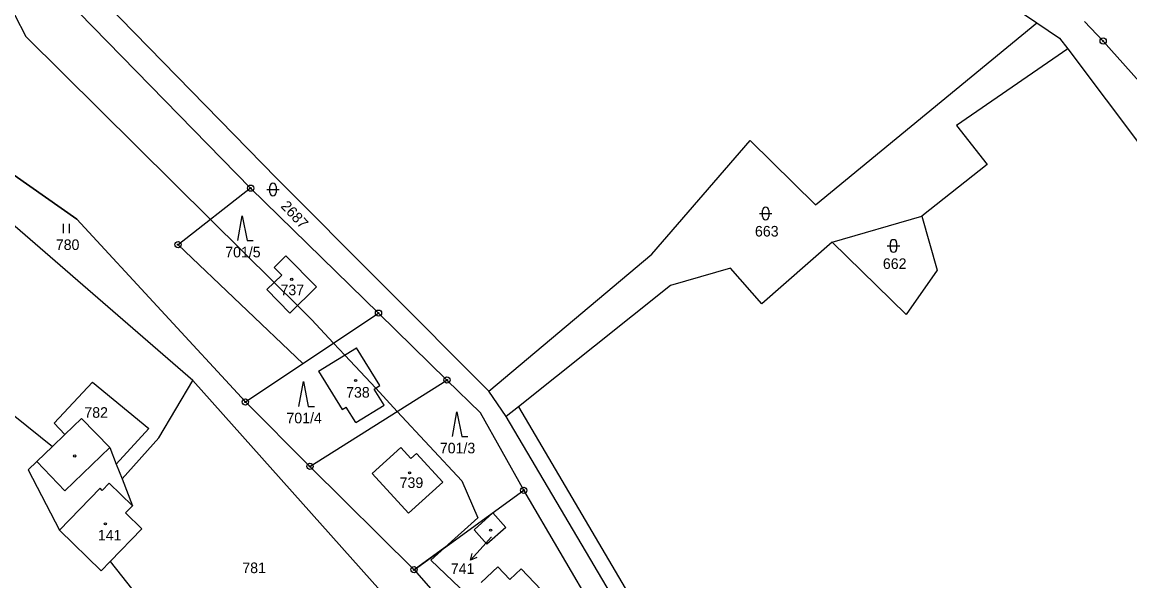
# Model space of a CAD drawing. Extents: x -439246 to -433691, y -1130252 to -1121148.
# Drawn here: x -437596.8 to -437418.7, y -1124590.9 to -1124501.1 of the extents above; entities that cross this region are included whole.
import ezdxf

# ---------------------------------------------------------------- set-up
doc = ezdxf.new("R2010")
doc.units = 0
for name, color, linetype in [('Vrstva 1', 7, 'Continuous'), ('Vrstva 16', 7, 'Continuous'), ('Vrstva 18', 7, 'Continuous'), ('Vrstva 19', 7, 'Continuous'), ('Vrstva 24', 7, 'Continuous'), ('Vrstva 25', 7, 'Continuous'), ('Vrstva 3', 7, 'Continuous'), ('Vrstva 37', 7, 'Continuous'), ('Vrstva 4', 7, 'Continuous'), ('Vrstva 52', 7, 'Continuous')]:
    doc.layers.add(name, color=color, linetype=linetype)

msp = doc.modelspace()

# ---------------------------------------------------------------- linework, layer by layer
at = {"layer": 'Vrstva 1'}
for points in [[(-437493.21, -1124461.17), (-437433.64, -1124501.23)], [(-437569.35, -1124558.74), (-437647.41, -1124491.06)], [(-437647.41, -1124491.06), (-437588, -1124532.8)], [(-437560.05, -1124527.82), (-437592.29, -1124494.83)], [(-437587.89, -1124493.44), (-437555.86, -1124526.22)], [(-437469.22, -1124530.52), (-437433.64, -1124501.23)], [(-437433.64, -1124501.23), (-437429.96, -1124503.7)], [(-437425.98, -1124501.04), (-437422.96, -1124504.18)], [(-437429.96, -1124503.7), (-437428.65, -1124505.44)], [(-437428.65, -1124505.44), (-437446.54, -1124517.74)], [(-437428.65, -1124505.44), (-437372.85, -1124579.64)], [(-437422.96, -1124504.18), (-437414.88, -1124513.24)], [(-437446.54, -1124517.74), (-437441.63, -1124524.02)], [(-437495.53, -1124538.4), (-437479.74, -1124520.14)], [(-437479.74, -1124520.14), (-437469.22, -1124530.52)], [(-437441.63, -1124524.02), (-437452.1, -1124532.32)], [(-437555.86, -1124526.22), (-437521.77, -1124560.43)], [(-437560.05, -1124527.82), (-437571.71, -1124536.9)], [(-437539.49, -1124547.9), (-437560.05, -1124527.82)], [(-437466.55, -1124536.48), (-437452.1, -1124532.32)], [(-437452.1, -1124532.32), (-437449.66, -1124541.02)], [(-437588, -1124532.8), (-437560.89, -1124562.18)], [(-437571.71, -1124536.9), (-437551.64, -1124556)], [(-437466.55, -1124536.48), (-437477.83, -1124546.42)], [(-437454.64, -1124548.12), (-437466.55, -1124536.48)], [(-437554.38, -1124538.69), (-437556.26, -1124540.55)], [(-437549.46, -1124543.68), (-437554.38, -1124538.69)], [(-437521.77, -1124560.43), (-437495.53, -1124538.4)], [(-437556.26, -1124540.55), (-437555.04, -1124541.8)], [(-437482.86, -1124540.7), (-437492.54, -1124543.48)], [(-437477.83, -1124546.42), (-437482.86, -1124540.7)], [(-437449.66, -1124541.02), (-437454.64, -1124548.12)], [(-437555.04, -1124541.8), (-437557.44, -1124544.13)], [(-437557.44, -1124544.13), (-437553.74, -1124547.89)], [(-437553.74, -1124547.89), (-437549.46, -1124543.68)], [(-437492.54, -1124543.48), (-437516.98, -1124562.95)], [(-437551.64, -1124556), (-437539.49, -1124547.9)], [(-437528.48, -1124558.66), (-437539.49, -1124547.9)], [(-437614.24, -1124551.4), (-437591.91, -1124569.33)], [(-437549.12, -1124557.25), (-437543.02, -1124553.48)], [(-437539.26, -1124559.56), (-437543.02, -1124553.48)], [(-437560.89, -1124562.18), (-437551.64, -1124556)], [(-437549.12, -1124557.25), (-437545.31, -1124563.41)], [(-437591.64, -1124565.61), (-437585.46, -1124558.98)], [(-437585.46, -1124558.98), (-437576.44, -1124566.47)], [(-437574.79, -1124567.95), (-437569.35, -1124558.74)], [(-437569.35, -1124558.74), (-437531.16, -1124601.48)], [(-437550.51, -1124572.53), (-437528.48, -1124558.66)], [(-437523.08, -1124563.93), (-437528.48, -1124558.66)], [(-437540.16, -1124560.11), (-437539.26, -1124559.56)], [(-437538.58, -1124562.67), (-437540.16, -1124560.11)], [(-437518.95, -1124564.52), (-437521.77, -1124560.43)], [(-437560.89, -1124562.18), (-437550.51, -1124572.53)], [(-437543.15, -1124565.49), (-437538.58, -1124562.67)], [(-437545.31, -1124563.41), (-437544.67, -1124563.02)], [(-437543.15, -1124565.49), (-437544.67, -1124563.02)], [(-437516.13, -1124576.37), (-437523.08, -1124563.93)], [(-437516.98, -1124562.95), (-437518.95, -1124564.52)], [(-437500.07, -1124596.45), (-437518.95, -1124564.52)], [(-437516.98, -1124562.95), (-437479.64, -1124626.46)], [(-437589.91, -1124567.41), (-437591.64, -1124565.61)], [(-437589.91, -1124567.41), (-437587.22, -1124564.82)], [(-437587.22, -1124564.82), (-437582.71, -1124569.51)], [(-437591.91, -1124569.33), (-437589.91, -1124567.41)], [(-437576.44, -1124566.47), (-437581.66, -1124572.19)], [(-437580.72, -1124574.56), (-437574.79, -1124567.95)], [(-437594.43, -1124571.76), (-437591.91, -1124569.33)], [(-437582.71, -1124569.51), (-437581.66, -1124572.19)], [(-437540.48, -1124573.69), (-437535.9, -1124569.51)], [(-437535.9, -1124569.51), (-437534.27, -1124571.29)], [(-437594.43, -1124571.76), (-437595.82, -1124573.1)], [(-437533.35, -1124570.45), (-437534.27, -1124571.29)], [(-437529.15, -1124575.06), (-437533.35, -1124570.45)], [(-437595.82, -1124573.1), (-437590.79, -1124582.81)], [(-437581.66, -1124572.19), (-437580.72, -1124574.56)], [(-437550.51, -1124572.53), (-437533.76, -1124589.15)], [(-437580.72, -1124574.56), (-437579.03, -1124578.85)], [(-437540.48, -1124573.69), (-437534.66, -1124580.08)], [(-437534.66, -1124580.08), (-437529.15, -1124575.06)], [(-437533.76, -1124589.15), (-437516.13, -1124576.37)], [(-437504.45, -1124596.27), (-437516.13, -1124576.37)], [(-437580.16, -1124580.01), (-437579.03, -1124578.85)], [(-437577.53, -1124582.55), (-437580.16, -1124580.01)], [(-437521.09, -1124580.02), (-437524.12, -1124582.72)], [(-437521.09, -1124580.02), (-437519.03, -1124582.34)], [(-437519.03, -1124582.34), (-437522.06, -1124585.03)], [(-437590.79, -1124582.81), (-437584.06, -1124589.31)], [(-437582.62, -1124587.82), (-437577.53, -1124582.55)], [(-437524.12, -1124582.72), (-437522.06, -1124585.03)], [(-437584.06, -1124589.31), (-437582.62, -1124587.82)], [(-437582.62, -1124587.82), (-437575.56, -1124596.77)], [(-437533.76, -1124589.15), (-437522.84, -1124601.65)], [(-437520.27, -1124588.67), (-437522.96, -1124591.21)], [(-437518.36, -1124590.7), (-437520.27, -1124588.67)], [(-437516.54, -1124588.98), (-437518.36, -1124590.7)], [(-437512.26, -1124593.51), (-437516.54, -1124588.98)]]:
    msp.add_lwpolyline(points, dxfattribs=at)
at = {"layer": 'Vrstva 16'}
msp.add_line((-437522.68, -1124585.38), (-437524.7, -1124587.6), dxfattribs=at)
for points in [[(-437521.35, -1124583.92), (-437522.68, -1124585.38)], [(-437523.66, -1124587.19), (-437524.7, -1124587.6), (-437524.4, -1124586.52)]]:
    msp.add_lwpolyline(points, dxfattribs=at)
at = {"layer": 'Vrstva 24'}
for centre, radius in [((-437422.96, -1124504.18), 0.5), ((-437422.96, -1124504.18), 0.1), ((-437560.05, -1124527.82), 0.5), ((-437560.05, -1124527.82), 0.1), ((-437571.71, -1124536.9), 0.5), ((-437571.71, -1124536.9), 0.1), ((-437539.49, -1124547.9), 0.5), ((-437539.49, -1124547.9), 0.1), ((-437528.48, -1124558.66), 0.5), ((-437528.48, -1124558.66), 0.1), ((-437560.89, -1124562.18), 0.5), ((-437560.89, -1124562.18), 0.1), ((-437550.51, -1124572.53), 0.5), ((-437550.51, -1124572.53), 0.1), ((-437516.13, -1124576.37), 0.5), ((-437516.13, -1124576.37), 0.1), ((-437533.76, -1124589.15), 0.5), ((-437533.76, -1124589.15), 0.1)]:
    msp.add_circle(centre, radius, dxfattribs=at)
at = {"layer": 'Vrstva 25'}
for p, q in [((-437557.45, -1124528.03), (-437555.45, -1124528.03)), ((-437556.95, -1124528.53), (-437556.95, -1124527.53)), ((-437555.95, -1124527.53), (-437555.95, -1124528.53)), ((-437478.24, -1124531.89), (-437476.24, -1124531.89)), ((-437477.74, -1124532.39), (-437477.74, -1124531.39)), ((-437476.74, -1124531.39), (-437476.74, -1124532.39)), ((-437590.16, -1124535.05), (-437590.16, -1124533.55)), ((-437589.16, -1124535.05), (-437589.16, -1124533.55)), ((-437457.67, -1124537.1), (-437455.67, -1124537.1)), ((-437457.17, -1124537.6), (-437457.17, -1124536.6)), ((-437456.17, -1124536.6), (-437456.17, -1124537.6))]:
    msp.add_line(p, q, dxfattribs=at)
for points in [[(-437562.12, -1124536.24), (-437561.42, -1124532.24), (-437560.62, -1124536.24), (-437559.62, -1124536.24)], [(-437552.27, -1124562.91), (-437551.57, -1124558.91), (-437550.77, -1124562.91), (-437549.77, -1124562.91)], [(-437527.61, -1124567.74), (-437526.91, -1124563.74), (-437526.11, -1124567.74), (-437525.11, -1124567.74)]]:
    msp.add_lwpolyline(points, dxfattribs=at)
for centre in [(-437553.44, -1124542.46), (-437543.17, -1124558.73), (-437588.34, -1124570.86), (-437534.49, -1124573.58), (-437583.4, -1124581.76), (-437521.46, -1124582.79)]:
    msp.add_circle(centre, 0.175, dxfattribs=at)
for centre, start, end in [((-437556.45, -1124527.53), 0, 180), ((-437556.45, -1124528.53), 180, 0), ((-437477.24, -1124531.39), 0, 180), ((-437477.24, -1124532.39), 180, 0), ((-437456.67, -1124536.6), 0, 180), ((-437456.67, -1124537.6), 180, 0)]:
    msp.add_arc(centre, 0.5, start, end, dxfattribs=at)
at = {"layer": 'Vrstva 3'}
for points in [[(-437554.38, -1124538.69), (-437556.26, -1124540.55)], [(-437549.46, -1124543.68), (-437554.38, -1124538.69)], [(-437556.26, -1124540.55), (-437555.04, -1124541.8)], [(-437555.04, -1124541.8), (-437557.44, -1124544.13)], [(-437557.44, -1124544.13), (-437553.74, -1124547.89)], [(-437553.74, -1124547.89), (-437549.46, -1124543.68)], [(-437549.12, -1124557.25), (-437543.02, -1124553.48)], [(-437539.26, -1124559.56), (-437543.02, -1124553.48)], [(-437549.12, -1124557.25), (-437545.31, -1124563.41)], [(-437540.16, -1124560.11), (-437539.26, -1124559.56)], [(-437538.58, -1124562.67), (-437540.16, -1124560.11)], [(-437543.15, -1124565.49), (-437538.58, -1124562.67)], [(-437545.31, -1124563.41), (-437544.67, -1124563.02)], [(-437543.15, -1124565.49), (-437544.67, -1124563.02)], [(-437540.48, -1124573.69), (-437535.9, -1124569.51)], [(-437535.9, -1124569.51), (-437534.27, -1124571.29)], [(-437533.35, -1124570.45), (-437534.27, -1124571.29)], [(-437529.15, -1124575.06), (-437533.35, -1124570.45)], [(-437583.9, -1124576.4), (-437582.78, -1124575.24)], [(-437582.78, -1124575.24), (-437579.03, -1124578.85)], [(-437540.48, -1124573.69), (-437534.66, -1124580.08)], [(-437534.66, -1124580.08), (-437529.15, -1124575.06)], [(-437590.79, -1124582.81), (-437584.26, -1124576.05)], [(-437583.9, -1124576.4), (-437584.26, -1124576.05)], [(-437580.16, -1124580.01), (-437579.03, -1124578.85)], [(-437577.53, -1124582.55), (-437580.16, -1124580.01)], [(-437521.09, -1124580.02), (-437524.12, -1124582.72)], [(-437521.09, -1124580.02), (-437519.03, -1124582.34)], [(-437519.03, -1124582.34), (-437522.06, -1124585.03)], [(-437590.79, -1124582.81), (-437584.06, -1124589.31)], [(-437582.62, -1124587.82), (-437577.53, -1124582.55)], [(-437524.12, -1124582.72), (-437522.06, -1124585.03)], [(-437584.06, -1124589.31), (-437582.62, -1124587.82)], [(-437520.27, -1124588.67), (-437522.96, -1124591.21)], [(-437518.36, -1124590.7), (-437520.27, -1124588.67)], [(-437516.54, -1124588.98), (-437518.36, -1124590.7)], [(-437512.26, -1124593.51), (-437516.54, -1124588.98)]]:
    msp.add_lwpolyline(points, dxfattribs=at)
at = {"layer": 'Vrstva 37'}
for centre in [(-437553.44, -1124542.46), (-437543.17, -1124558.73), (-437534.49, -1124573.58), (-437583.4, -1124581.76), (-437521.46, -1124582.79)]:
    msp.add_circle(centre, 0.175, dxfattribs=at)
at = {"layer": 'Vrstva 4'}
for points in [[(-437589.92, -1124576.44), (-437582.71, -1124569.51)], [(-437594.43, -1124571.76), (-437589.92, -1124576.44)], [(-437583.9, -1124576.4), (-437582.78, -1124575.24)], [(-437582.78, -1124575.24), (-437579.03, -1124578.85)], [(-437590.79, -1124582.81), (-437584.26, -1124576.05)], [(-437583.9, -1124576.4), (-437584.26, -1124576.05)]]:
    msp.add_lwpolyline(points, dxfattribs=at)
at = {"layer": 'Vrstva 52'}
for points in [[(-437682.33, -1124444.43), (-437644.41, -1124474.98), (-437616.36, -1124496.01), (-437614.66, -1124496.43), (-437613.39, -1124495.16), (-437612.49, -1124490.89), (-437608.37, -1124493.96), (-437605.26, -1124481.97), (-437604.03, -1124484.75), (-437602.33, -1124489.85), (-437600.64, -1124494.95), (-437597.98, -1124500.01), (-437596.17, -1124503.45), (-437566.5, -1124532.84), (-437556.26, -1124542.99), (-437552.52, -1124546.69), (-437550.28, -1124548.91), (-437546.72, -1124552.72), (-437544.92, -1124554.65), (-437539.94, -1124559.98), (-437536.47, -1124563.69), (-437526.06, -1124574.84), (-437523.51, -1124580.79), (-437528.84, -1124585.58)], [(-437528.84, -1124585.58), (-437533.76, -1124589.15), (-437550.51, -1124572.53), (-437560.89, -1124562.18), (-437588, -1124532.8), (-437647.41, -1124491.06)], [(-437422.94, -1124718.02), (-437425.21, -1124714.94), (-437425.95, -1124714.41), (-437428.19, -1124712.81), (-437434.62, -1124703.99), (-437439.69, -1124697.05), (-437454.82, -1124679.58), (-437456.74, -1124675.32), (-437461.21, -1124668.5), (-437462, -1124667.53), (-437471.01, -1124656.57), (-437472.17, -1124654.66), (-437476.97, -1124646.77), (-437484.21, -1124636.97), (-437495.72, -1124623.55), (-437499.14, -1124618.52), (-437500, -1124617.24), (-437502.92, -1124614.45), (-437505.36, -1124612.13), (-437531.08, -1124587.6), (-437528.84, -1124585.58)]]:
    msp.add_lwpolyline(points, dxfattribs=at)

# ---------------------------------------------------------------- texts
at = {"layer": 'Vrstva 16'}
msp.add_text('741', height=1.7, dxfattribs=at).set_placement((-437527.86, -1124589.82))
at = {"layer": 'Vrstva 18'}
msp.add_text('2687', height=1.7, rotation=312.8852, dxfattribs=at).set_placement((-437555.31, -1124530.79))
for s, p in [('663', (-437478.95, -1124535.59)), ('780', (-437591.37, -1124537.75)), ('701/5', (-437564.13, -1124538.94)), ('662', (-437458.38, -1124540.8)), ('782', (-437586.78, -1124564.72)), ('701/4', (-437554.29, -1124565.61)), ('701/3', (-437529.62, -1124570.44)), ('781', (-437561.38, -1124589.69))]:
    msp.add_text(s, height=1.7, dxfattribs=at).set_placement(p)
at = {"layer": 'Vrstva 19'}
for s, height, p in [('737', 1.7, (-437555.24, -1124545.02)), ('738', 1.7, (-437544.69, -1124561.48)), ('739', 1.7, (-437536.08, -1124576)), ('141', 1.7, (-437584.61, -1124584.44)), ('741', 0.1, (-437521.45, -1124583.92))]:
    msp.add_text(s, height=height, dxfattribs=at).set_placement(p)

doc.saveas('drawing.dxf')
